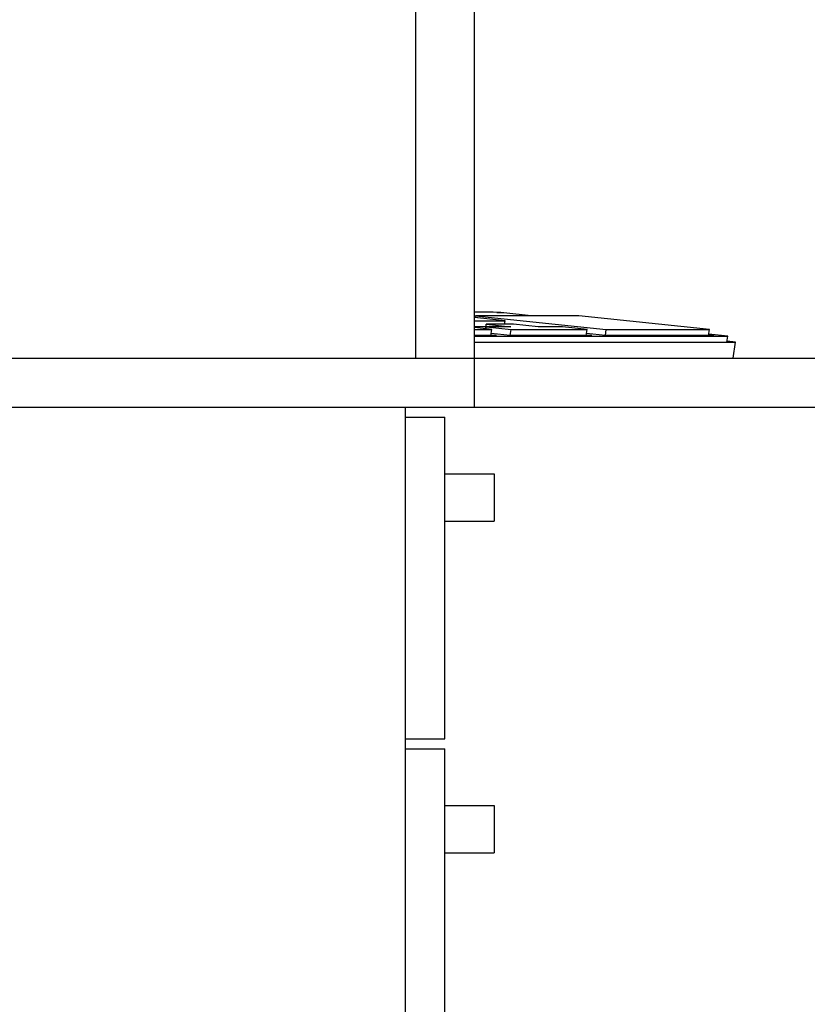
# Model space of a CAD drawing. Header units: millimetres. Extents: x -36478 to 31050, y -14815 to 11827.
# Tile 654 of 656: x -2242 to -1842, y 3901 to 4402. Entities that reach past the tile are written whole.
import ezdxf

# ---------------------------------------------------------------- set-up
doc = ezdxf.new("R2010")
doc.units = ezdxf.units.MM
doc.header["$MEASUREMENT"] = 0
doc.linetypes.add('Wipeout_Contour', pattern=[1000, 0, -1000])
for name, color, linetype in [('Nové_Interiér - nábytek', 7, 'Continuous'), ('Nové_Kóty - SP', 7, 'Continuous'), ('Nové_Výplně - Povrchové', 7, 'Continuous')]:
    doc.layers.add(name, color=color, linetype=linetype)
doc.styles.add('GENEROVANÝ_STYL_2', font='txt')
doc.dimstyles.new('GENEROVANÝ_STYL__1', dxfattribs={"dimtxt": 125, "dimasz": 190, "dimexe": 0.18, "dimexo": 300, "dimgap": 0, "dimtad": 1, "dimdec": 0, "dimzin": 0, "dimdsep": 46, "dimtxsty": 'GENEROVANÝ_STYL_2', "dimblk": 'ARROWHEAD_6', "dimblk1": 'ARROWHEAD_6', "dimblk2": 'ARROWHEAD_6', "dimcen": 0.09, "dimclrd": 1, "dimclre": 1, "dimclrt": 1, "dimazin": 0, "dimtfac": 1, "dimtdec": 4, "dimtmove": 0, "dimatfit": 3, "dimfxl": 1, "dimtolj": 1, "dimtzin": 0, "dimarcsym": 0})

# ---------------------------------------------------------------- blocks, each defined once
blk = doc.blocks.new('*D6333')
at = {"layer": 'Nové_Kóty - SP', "color": 1, "linetype": 'Continuous', "lineweight": 25}
for p, q in [((1592.49, 10900.32), (1592.49, 11050.32)), ((1692.49, 10800.32), (1492.49, 11000.32)), ((1779.99, 10900.32), (1292.49, 10900.32)), ((1592.49, 200), (1592.49, 10900.32)), ((1492.49, 300), (1692.49, 100)), ((1779.99, 200), (1292.49, 200)), ((1592.49, -398.51), (1592.49, 200))]:
    blk.add_line(p, q, dxfattribs=at)
at = {"layer": 'Nové_Kóty - SP', "color": 1, "lineweight": 25, "insert": (1567.49, 5289.02), "char_height": 125, "attachment_point": 7, "rotation": 90, "style": 'GENEROVANÝ_STYL_2'}
blk.add_mtext('\\A1;{\\pql;\\fArial|b0|i0|c0|p38;10\xa0700}', dxfattribs=at)
blk = doc.blocks.new('ARROWHEAD_6')
at = {"color": 0, "linetype": 'Continuous', "lineweight": 0}
for p, q in [((-0.5, -0.5), (0.5, 0.5)), ((0, 0), (-1, 0))]:
    blk.add_line(p, q, dxfattribs=at)
blk = doc.blocks.new('*D6426')
at = {"layer": 'Nové_Kóty - SP', "color": 1, "linetype": 'Continuous', "lineweight": 25}
for p, q in [((-3281.3, 5680), (-3081.3, 5480)), ((-2993.8, 5580), (-3481.3, 5580)), ((-3181.3, 3480), (-3181.3, 5580)), ((-3281.3, 3580), (-3081.3, 3380)), ((-2881.3, 3480), (-3368.8, 3480))]:
    blk.add_line(p, q, dxfattribs=at)
at = {"layer": 'Nové_Kóty - SP', "color": 1, "lineweight": 25, "insert": (-3206.3, 4316.29), "char_height": 125, "attachment_point": 7, "rotation": 90, "style": 'GENEROVANÝ_STYL_2'}
blk.add_mtext('\\A1;{\\pql;\\fArial|b0|i0|c0|p38;2\xa0100}', dxfattribs=at)
blk = doc.blocks.new('*D6432')
at = {"layer": 'Nové_Kóty - SP', "color": 1, "linetype": 'Continuous', "lineweight": 25}
for p, q in [((-4619.03, 6279.62), (-4819.03, 6479.62)), ((-4419.03, 6379.62), (-4906.53, 6379.62)), ((-4719.03, 3480), (-4719.03, 6379.62)), ((-4819.03, 3580), (-4619.03, 3380)), ((-4419.03, 3480), (-4906.53, 3480))]:
    blk.add_line(p, q, dxfattribs=at)
at = {"layer": 'Nové_Kóty - SP', "color": 1, "lineweight": 25, "char_height": 125, "attachment_point": 7, "rotation": 90, "style": 'GENEROVANÝ_STYL_2'}
for s, insert in [('\\A1;{\\pql;\\fArial|b0|i0|c0|p38;100}', (-4744.03, 5995.04)), ('\\A1;{\\pql;\\fArial|b0|i0|c0|p38;2\xa0900}', (-4744.03, 4573.81))]:
    blk.add_mtext(s, dxfattribs=dict(at, insert=insert))
blk = doc.blocks.new('*D6441')
at = {"layer": 'Nové_Kóty - SP', "color": 1, "linetype": 'Continuous', "lineweight": 25}
for p, q in [((-2766.08, 6230), (-2766.08, 6380)), ((-2666.08, 6130), (-2866.08, 6330)), ((-2466.08, 6230), (-2953.58, 6230)), ((-2766.08, 3480), (-2766.08, 6230)), ((-2866.08, 3580), (-2666.08, 3380)), ((-2666.08, 3330.35), (-2866.08, 3530.35)), ((-2466.08, 3480), (-2953.58, 3480))]:
    blk.add_line(p, q, dxfattribs=at)
at = {"layer": 'Nové_Kóty - SP', "color": 1, "lineweight": 25, "char_height": 125, "attachment_point": 7, "rotation": 90, "style": 'GENEROVANÝ_STYL_2'}
for s, insert in [('\\A1;{\\pql;\\fArial|b0|i0|c0|p38;2\xa0750}', (-2791.08, 4641.29)), ('\\A1;{\\pql;\\fArial|b0|i0|c0|p38;50}', (-2613.27, 3511.34))]:
    blk.add_mtext(s, dxfattribs=dict(at, insert=insert))

msp = doc.modelspace()

# ---------------------------------------------------------------- wipeouts: each hides what was drawn before it
at = {"color": 254, "linetype": 'Wipeout_Contour', "lineweight": 0, "ltscale": 28199.849482}
msp.add_wipeout([(-2011, 4250.57), (-2010.55, 4250.53), (-2010.46, 4251.53), (-1982.03, 4251.53), (-1995.97, 4252.98), (-2011, 4252.98)], dxfattribs=at).dxf.layer = 'Nové_Výplně - Povrchové'
at = {"color": 254, "linetype": 'Wipeout_Contour', "lineweight": 0, "ltscale": 18786.54975}
msp.add_wipeout([(-2005.14, 4245.83), (-2011, 4245.83), (-2011, 4245.53), (-2005.25, 4244.94)], dxfattribs=at).dxf.layer = 'Nové_Výplně - Povrchové'
at = {"color": 254, "linetype": 'Wipeout_Contour', "lineweight": 0, "ltscale": 19265.50189}
msp.add_wipeout([(-2611, 4205), (-2011, 4205), (-2011, 4230), (-2611, 4230)], dxfattribs=at).dxf.layer = 'Nové_Výplně - Povrchové'

# ---------------------------------------------------------------- next in the draw order: wipeouts: each hides what was drawn before it
at = {"color": 254, "linetype": 'Wipeout_Contour', "lineweight": 0, "ltscale": 32908.64445}
msp.add_wipeout([(-2003.03, 4253.35), (-2011, 4253.35), (-2011, 4252.98), (-1995.97, 4252.98), (-1997.59, 4253.12), (-1999.5, 4253.24), (-2001.41, 4253.32)], dxfattribs=at).dxf.layer = 'Nové_Výplně - Povrchové'
at = {"color": 254, "linetype": 'Wipeout_Contour', "lineweight": 0, "ltscale": 18165.87899}
msp.add_wipeout([(-2011, 4205), (-1293.19, 4205), (-1287.63, 4230), (-2011, 4230)], dxfattribs=at).dxf.layer = 'Nové_Výplně - Povrchové'
at = {"color": 254, "linetype": 'Wipeout_Contour', "lineweight": 0, "ltscale": 18096.912871}
msp.add_wipeout([(-2611, 3530), (-2046, 3530), (-2046, 4205), (-2611, 4205)], dxfattribs=at).dxf.layer = 'Nové_Výplně - Povrchové'

# ---------------------------------------------------------------- next in the draw order: wipeouts: each hides what was drawn before it
at = {"color": 254, "linetype": 'Wipeout_Contour', "lineweight": 0, "ltscale": 18638.970852}
msp.add_wipeout([(-2011, 4230), (-1879.35, 4230), (-1878.08, 4238.08), (-2011, 4238.08)], dxfattribs=at).dxf.layer = 'Nové_Výplně - Povrchové'
at = {"color": 254, "linetype": 'Wipeout_Contour', "lineweight": 0, "ltscale": 18376.368488}
msp.add_wipeout([(-2046, 4036.25), (-2026, 4036.25), (-2026, 4200), (-2046, 4200)], dxfattribs=at).dxf.layer = 'Nové_Výplně - Povrchové'
at = {"color": 254, "linetype": 'Wipeout_Contour', "lineweight": 0, "ltscale": 17773.860447}
msp.add_wipeout([(-2046, 3867.5), (-2026, 3867.5), (-2026, 4031.25), (-2046, 4031.25)], dxfattribs=at).dxf.layer = 'Nové_Výplně - Povrchové'

# ---------------------------------------------------------------- next in the draw order: wipeouts: each hides what was drawn before it
at = {"color": 254, "linetype": 'Wipeout_Contour', "lineweight": 0, "ltscale": 23292.016119}
msp.add_wipeout([(-2011, 4238.08), (-1878.08, 4238.08), (-1882.43, 4238.53), (-1882.49, 4238.17), (-2011, 4238.17)], dxfattribs=at).dxf.layer = 'Nové_Výplně - Povrchové'
at = {"color": 254, "linetype": 'Wipeout_Contour', "lineweight": 0, "ltscale": 18520.224402}
msp.add_wipeout([(-2026, 4171.06), (-2026, 4167.55), (-2001, 4167.55), (-2001, 4171.06)], dxfattribs=at).dxf.layer = 'Nové_Výplně - Povrchové'
at = {"color": 254, "linetype": 'Wipeout_Contour', "lineweight": 0, "ltscale": 17914.800015}
msp.add_wipeout([(-2026, 4002.31), (-2026, 3998.8), (-2001, 3998.8), (-2001, 4002.31)], dxfattribs=at).dxf.layer = 'Nové_Výplně - Povrchové'

# ---------------------------------------------------------------- next in the draw order: wipeouts: each hides what was drawn before it
at = {"color": 254, "linetype": 'Wipeout_Contour', "lineweight": 0, "ltscale": 18662.238438}
msp.add_wipeout([(-2011, 4241.13), (-2011, 4238.17), (-1882.49, 4238.17), (-1882.02, 4241.13)], dxfattribs=at).dxf.layer = 'Nové_Výplně - Povrchové'
at = {"color": 254, "linetype": 'Wipeout_Contour', "lineweight": 0, "ltscale": 18498.617276}
msp.add_wipeout([(-2026, 4167.55), (-2026, 4159.06), (-2001, 4159.06), (-2001, 4167.55)], dxfattribs=at).dxf.layer = 'Nové_Výplně - Povrchové'
at = {"color": 254, "linetype": 'Wipeout_Contour', "lineweight": 0, "ltscale": 17893.367268}
msp.add_wipeout([(-2026, 3998.8), (-2026, 3990.31), (-2001, 3990.31), (-2001, 3998.8)], dxfattribs=at).dxf.layer = 'Nové_Výplně - Povrchové'

# ---------------------------------------------------------------- next in the draw order: wipeouts: each hides what was drawn before it
at = {"color": 254, "linetype": 'Wipeout_Contour', "lineweight": 0, "ltscale": 14069.787731}
msp.add_wipeout([(-2002.52, 4241.79), (-2002.57, 4241.5), (-1999.69, 4241.5)], dxfattribs=at).dxf.layer = 'Nové_Výplně - Povrchové'
at = {"color": 254, "linetype": 'Wipeout_Contour', "lineweight": 0, "ltscale": 14008.355811}
msp.add_wipeout([(-1954.1, 4241.5), (-1951.22, 4241.5), (-1954.06, 4241.79)], dxfattribs=at).dxf.layer = 'Nové_Výplně - Povrchové'
at = {"color": 254, "linetype": 'Wipeout_Contour', "lineweight": 0, "ltscale": 13931.203807}
msp.add_wipeout([(-1891.79, 4241.5), (-1888.91, 4241.5), (-1891.74, 4241.79)], dxfattribs=at).dxf.layer = 'Nové_Výplně - Povrchové'
at = {"color": 254, "linetype": 'Wipeout_Contour', "lineweight": 0, "ltscale": 18468.067949}
msp.add_wipeout([(-2026, 4159.06), (-2026, 4150.58), (-2001, 4150.58), (-2001, 4159.06)], dxfattribs=at).dxf.layer = 'Nové_Výplně - Povrchové'
at = {"color": 254, "linetype": 'Wipeout_Contour', "lineweight": 0, "ltscale": 17863.065393}
msp.add_wipeout([(-2026, 3990.31), (-2026, 3981.83), (-2001, 3981.83), (-2001, 3990.31)], dxfattribs=at).dxf.layer = 'Nové_Výplně - Povrchové'

# ---------------------------------------------------------------- next in the draw order: wipeouts: each hides what was drawn before it
at = {"color": 254, "linetype": 'Wipeout_Contour', "lineweight": 0, "ltscale": 65391.992163}
msp.add_wipeout([(-2011, 4241.13), (-1882.02, 4241.13), (-1891.69, 4242.14), (-1891.74, 4241.79), (-1888.91, 4241.5), (-1944.3, 4241.5), (-1953.95, 4242.5), (-1954.06, 4241.79), (-1951.22, 4241.5), (-1992.76, 4241.5), (-2002.41, 4242.5), (-2002.52, 4241.79), (-1999.69, 4241.5), (-2011, 4241.5)], dxfattribs=at).dxf.layer = 'Nové_Výplně - Povrchové'
at = {"color": 254, "linetype": 'Wipeout_Contour', "lineweight": 0, "ltscale": 18446.471814}
msp.add_wipeout([(-2026, 4150.58), (-2026, 4147.06), (-2001, 4147.06), (-2001, 4150.58)], dxfattribs=at).dxf.layer = 'Nové_Výplně - Povrchové'
at = {"color": 254, "linetype": 'Wipeout_Contour', "lineweight": 0, "ltscale": 17841.644829}
msp.add_wipeout([(-2026, 3981.83), (-2026, 3978.31), (-2001, 3978.31), (-2001, 3981.83)], dxfattribs=at).dxf.layer = 'Nové_Výplně - Povrchové'

# ---------------------------------------------------------------- next in the draw order: wipeouts: each hides what was drawn before it
at = {"color": 254, "linetype": 'Wipeout_Contour', "lineweight": 0, "ltscale": 18774.515518}
msp.add_wipeout([(-2002.09, 4244.61), (-2011, 4244.61), (-2011, 4241.5), (-2002.57, 4241.5)], dxfattribs=at).dxf.layer = 'Nové_Výplně - Povrchové'

# ---------------------------------------------------------------- next in the draw order: wipeouts: each hides what was drawn before it
at = {"color": 254, "linetype": 'Wipeout_Contour', "lineweight": 0, "ltscale": 14087.045004}
msp.add_wipeout([(-2002.09, 4244.61), (-2011, 4245.53), (-2011, 4244.61)], dxfattribs=at).dxf.layer = 'Nové_Výplně - Povrchové'

# ---------------------------------------------------------------- next in the draw order: wipeouts: each hides what was drawn before it
at = {"color": 254, "linetype": 'Wipeout_Contour', "lineweight": 0, "ltscale": 28177.632385}
msp.add_wipeout([(-1995.42, 4248.95), (-2011, 4248.95), (-2011, 4245.83), (-2005.14, 4245.83), (-2004.96, 4247.21), (-1995.62, 4247.21)], dxfattribs=at).dxf.layer = 'Nové_Výplně - Povrchové'

# ---------------------------------------------------------------- next in the draw order: wipeouts: each hides what was drawn before it
at = {"color": 254, "linetype": 'Wipeout_Contour', "lineweight": 0, "ltscale": 14096.62018}
msp.add_wipeout([(-1995.42, 4248.95), (-2011, 4250.57), (-2011, 4248.95)], dxfattribs=at).dxf.layer = 'Nové_Výplně - Povrchové'

# ---------------------------------------------------------------- next in the draw order: wipeouts: each hides what was drawn before it
at = {"color": 254, "linetype": 'Wipeout_Contour', "lineweight": 0, "ltscale": 51523.802999}
msp.add_wipeout([(-2010.46, 4251.53), (-2010.55, 4250.53), (-1995.42, 4248.95), (-1995.62, 4247.21), (-1991.11, 4247.21), (-1978.61, 4245.91), (-1966.18, 4245.91), (-1953.63, 4244.61), (-1953.95, 4242.5), (-1944.35, 4241.5), (-1943.87, 4244.61)], dxfattribs=at).dxf.layer = 'Nové_Výplně - Povrchové'

# ---------------------------------------------------------------- next in the draw order: wipeouts: each hides what was drawn before it
at = {"color": 254, "linetype": 'Wipeout_Contour', "lineweight": 0, "ltscale": 23290.874658}
msp.add_wipeout([(-1944.35, 4241.5), (-1944.3, 4241.5), (-1891.79, 4241.5), (-1891.31, 4244.61), (-1943.87, 4244.61)], dxfattribs=at).dxf.layer = 'Nové_Výplně - Povrchové'

# ---------------------------------------------------------------- next in the draw order: wipeouts: each hides what was drawn before it
at = {"color": 254, "linetype": 'Wipeout_Contour', "lineweight": 0, "ltscale": 18699.07309}
msp.add_wipeout([(-1957.9, 4251.53), (-2010.46, 4251.53), (-1943.87, 4244.61), (-1891.31, 4244.61)], dxfattribs=at).dxf.layer = 'Nové_Výplně - Povrchové'

# ---------------------------------------------------------------- next in the draw order: wipeouts: each hides what was drawn before it
at = {"color": 254, "linetype": 'Wipeout_Contour', "lineweight": 0, "ltscale": 28149.859532}
msp.add_wipeout([(-2005.03, 4244.91), (-2002.09, 4244.61), (-2002.41, 4242.5), (-1992.82, 4241.5), (-1992.34, 4244.61), (-2004.89, 4245.91)], dxfattribs=at).dxf.layer = 'Nové_Výplně - Povrchové'

# ---------------------------------------------------------------- next in the draw order: wipeouts: each hides what was drawn before it
at = {"color": 254, "linetype": 'Wipeout_Contour', "lineweight": 0, "ltscale": 23403.503856}
msp.add_wipeout([(-1992.82, 4241.5), (-1992.76, 4241.5), (-1954.1, 4241.5), (-1953.63, 4244.61), (-1992.34, 4244.61)], dxfattribs=at).dxf.layer = 'Nové_Výplně - Povrchové'

# ---------------------------------------------------------------- next in the draw order: wipeouts: each hides what was drawn before it
at = {"color": 254, "linetype": 'Wipeout_Contour', "lineweight": 0, "ltscale": 23470.467733}
msp.add_wipeout([(-2004.96, 4247.21), (-2005.25, 4244.94), (-2005.03, 4244.91), (-2004.89, 4245.91), (-1992.46, 4245.91)], dxfattribs=at).dxf.layer = 'Nové_Výplně - Povrchové'

# ---------------------------------------------------------------- next in the draw order: wipeouts: each hides what was drawn before it
at = {"color": 254, "linetype": 'Wipeout_Contour', "lineweight": 0, "ltscale": 37497.560585}
msp.add_wipeout([(-2004.89, 4245.91), (-1992.34, 4244.61), (-1953.63, 4244.61), (-1966.18, 4245.91), (-1978.61, 4245.91), (-1991.11, 4247.21), (-2004.96, 4247.21), (-1992.46, 4245.91)], dxfattribs=at).dxf.layer = 'Nové_Výplně - Povrchové'

# ---------------------------------------------------------------- next in the draw order: wipeouts: each hides what was drawn before it
at = {"color": 254, "linetype": 'Wipeout_Contour', "lineweight": 0, "ltscale": 41412.405678}
msp.add_wipeout([(-2011, 4630), (-2011, 4600), (-991.16, 4600), (-991.16, 4320.13), (-987.15, 4311.19), (-981.81, 4262.65), (-981.2, 4230), (-961.16, 4230), (-961.16, 4630)], dxfattribs=at).dxf.layer = 'Nové_Výplně - Povrchové'

# ---------------------------------------------------------------- next in the draw order: wipeouts: each hides what was drawn before it
at = {"color": 254, "linetype": 'Wipeout_Contour', "lineweight": 0, "ltscale": 142502.317111}
msp.add_wipeout([(-2011, 4600), (-2011, 4253.35), (-2003.03, 4253.35), (-2001.41, 4253.32), (-1999.5, 4253.24), (-1997.59, 4253.12), (-1995.97, 4252.98), (-1982.03, 4251.53), (-1957.9, 4251.53), (-1891.31, 4244.61), (-1891.69, 4242.14), (-1882.02, 4241.13), (-1882.43, 4238.53), (-1878.08, 4238.08), (-1879.35, 4230), (-1287.63, 4230), (-1280.37, 4262.65), (-1259.53, 4314.81), (-1233.8, 4344.53), (-1203.11, 4364.46), (-1169.78, 4374.71), (-1148.24, 4377.25), (-1136.65, 4378.51), (-1110.46, 4380), (-1080.75, 4378.51), (-1057.22, 4374.71), (-1037.84, 4367.98), (-1022.34, 4361.7), (-1001.42, 4343.02), (-991.16, 4320.13), (-991.16, 4600)], dxfattribs=at).dxf.layer = 'Nové_Výplně - Povrchové'

# ---------------------------------------------------------------- next in the draw order: wipeouts: each hides what was drawn before it
at = {"color": 254, "linetype": 'Wipeout_Contour', "lineweight": 0, "ltscale": 39916.21735}
msp.add_wipeout([(-2581, 4230), (-2551, 4230), (-2551, 4600), (-2041, 4600), (-2041, 4230), (-2011, 4230), (-2011, 4630), (-2581, 4630)], dxfattribs=at).dxf.layer = 'Nové_Výplně - Povrchové'

# ---------------------------------------------------------------- next in the draw order: wipeouts: each hides what was drawn before it
at = {"color": 254, "linetype": 'Wipeout_Contour', "lineweight": 0, "ltscale": 19928.877189}
msp.add_wipeout([(-2041, 4230), (-2041, 4600), (-2551, 4600), (-2551, 4230)], dxfattribs=at).dxf.layer = 'Nové_Výplně - Povrchové'

# ---------------------------------------------------------------- next in the draw order: wipeouts: each hides what was drawn before it
at = {"color": 254, "linetype": 'Wipeout_Contour', "lineweight": 0, "ltscale": 120221.199004}
msp.add_wipeout([(-3462.82, 4490), (-3435.73, 4490), (-3428.73, 4490), (-3428.73, 4470), (-3435.73, 4470), (-3462.82, 4470), (-3462.82, 3480.38), (-2611, 3480.38), (-2611, 4630), (-931.16, 4630), (-931.16, 4205), (-966.16, 4205), (-966.16, 3490), (-961.16, 3490), (-961.16, 3480.38), (-850.08, 3480.38), (-850.08, 4330), (-880.08, 4330), (-880.08, 4355), (-850.05, 4355), (-850.05, 6130), (-850.08, 6130), (-850.08, 6480), (-3462.82, 6480)], dxfattribs=at).dxf.layer = 'Nové_Výplně - Povrchové'

# ---------------------------------------------------------------- next in the draw order: linework, layer by layer
at = {"layer": 'Nové_Interiér - nábytek', "color": 1, "linetype": 'Continuous', "lineweight": 25}
for p, q in [((-2011, 4230), (-2011, 4630)), ((-2041, 4600), (-2041, 4230)), ((-2003.03, 4253.35), (-2011, 4253.35)), ((-1995.42, 4248.95), (-2011, 4250.57)), ((-2011, 4248.95), (-1995.42, 4248.95)), ((-2010.55, 4250.53), (-2010.46, 4251.53)), ((-2010.46, 4251.53), (-1943.87, 4244.61)), ((-1957.9, 4251.53), (-2010.46, 4251.53)), ((-2001.41, 4253.32), (-2003.03, 4253.35)), ((-1999.5, 4253.24), (-2001.41, 4253.32)), ((-1997.59, 4253.12), (-1999.5, 4253.24)), ((-1995.97, 4252.98), (-1997.59, 4253.12)), ((-1982.03, 4251.53), (-1995.97, 4252.98)), ((-1995.62, 4247.21), (-1995.42, 4248.95)), ((-1891.31, 4244.61), (-1957.9, 4251.53)), ((-2005.14, 4245.83), (-2011, 4245.83)), ((-2002.09, 4244.61), (-2011, 4245.53)), ((-2011, 4244.61), (-2002.09, 4244.61)), ((-2005.25, 4244.94), (-2004.96, 4247.21)), ((-2005.03, 4244.91), (-2004.89, 4245.91)), ((-1991.11, 4247.21), (-2004.96, 4247.21)), ((-2004.96, 4247.21), (-1992.46, 4245.91)), ((-2004.89, 4245.91), (-1992.34, 4244.61)), ((-1992.46, 4245.91), (-2004.89, 4245.91)), ((-2002.57, 4241.5), (-2002.09, 4244.61)), ((-1992.82, 4241.5), (-1992.34, 4244.61)), ((-1992.34, 4244.61), (-1953.63, 4244.61)), ((-1978.61, 4245.91), (-1991.11, 4247.21)), ((-1966.18, 4245.91), (-1978.61, 4245.91)), ((-1953.63, 4244.61), (-1966.18, 4245.91)), ((-1954.1, 4241.5), (-1953.63, 4244.61)), ((-1944.35, 4241.5), (-1943.87, 4244.61)), ((-1943.87, 4244.61), (-1891.31, 4244.61)), ((-1891.79, 4241.5), (-1891.31, 4244.61)), ((-1999.69, 4241.5), (-2011, 4241.5)), ((-2011, 4241.13), (-1882.02, 4241.13)), ((-2002.52, 4241.79), (-1999.69, 4241.5)), ((-1992.76, 4241.5), (-2002.41, 4242.5)), ((-1951.22, 4241.5), (-1992.76, 4241.5)), ((-1954.06, 4241.79), (-1951.22, 4241.5)), ((-1944.3, 4241.5), (-1953.95, 4242.5)), ((-1888.91, 4241.5), (-1944.3, 4241.5)), ((-1891.74, 4241.79), (-1888.91, 4241.5)), ((-1882.02, 4241.13), (-1891.69, 4242.14)), ((-1882.49, 4238.17), (-1882.02, 4241.13)), ((-1878.08, 4238.08), (-1882.43, 4238.53)), ((-2011, 4238.17), (-1882.49, 4238.17)), ((-2011, 4238.08), (-1878.08, 4238.08)), ((-1879.35, 4230), (-1878.08, 4238.08)), ((-2551, 4230), (-2041, 4230)), ((-2041, 4230), (-2011, 4230)), ((-2011, 4230), (-1287.63, 4230))]:
    msp.add_line(p, q, dxfattribs=at)

# ---------------------------------------------------------------- next in the draw order: wipeouts: each hides what was drawn before it
at = {"color": 254, "linetype": 'Wipeout_Contour', "lineweight": 0, "ltscale": 409283.539045}
msp.add_wipeout([(-2046, 4205), (-2046, 4200), (-2026, 4200), (-2026, 4171.06), (-2001, 4171.06), (-2001, 4147.06), (-2026, 4147.06), (-2026, 4036.25), (-2046, 4036.25), (-2046, 4031.25), (-2026, 4031.25), (-2026, 4002.31), (-2001, 4002.31), (-2001, 3978.31), (-2026, 3978.31), (-2026, 3867.5), (-2046, 3867.5), (-2046, 3862.5), (-2026, 3862.5), (-2026, 3833.56), (-2001, 3833.56), (-2001, 3809.56), (-2026, 3809.56), (-2026, 3698.75), (-2046, 3698.75), (-2046, 3693.75), (-2026, 3693.75), (-2026, 3664.81), (-2001, 3664.81), (-2001, 3640.81), (-2026, 3640.81), (-2026, 3530), (-2046, 3530), (-2046, 3480.38), (-1898.32, 3480.38), (-1907.39, 3487.32), (-1908.79, 3489.44), (-1912.28, 3505), (-1908.79, 3520.56), (-1907.39, 3522.68), (-1897.82, 3530), (-1887.17, 3530), (-1887.17, 3533), (-1893.87, 3533), (-1893.87, 3573), (-1884.18, 3573), (-1650.33, 3617.14), (-1641.72, 3619.88), (-1641.72, 3627.5), (-1651.79, 3627.5), (-1651.79, 3675), (-1661.85, 3675), (-1661.85, 3755), (-1671.91, 3755), (-1679.64, 3764.6), (-1872.9, 3754.53), (-1873.17, 3759.53), (-1683.51, 3769.4), (-1712.17, 3805), (-1712.17, 3808.52), (-1740.76, 3810.05), (-1759.35, 3812.47), (-1772.4, 3813.48), (-1792.28, 3816.51), (-1804.01, 3819.87), (-1823.07, 3828.66), (-1829.62, 3832.68), (-1830.88, 3834.71), (-1832.62, 3838.55), (-1836.75, 3842.13), (-1838.88, 3845.71), (-1842.48, 3859.53), (-1841.07, 3870.95), (-1834.99, 3880.14), (-1826.69, 3886.25), (-1820.61, 3888.41), (-1786.95, 3892.28), (-1776.13, 3893.69), (-1728.03, 3897.43), (-1723.37, 3897.7), (-1670.49, 3899.61), (-1661.85, 3899.7), (-1661.85, 3903.41), (-1706, 3906.52), (-1747.81, 3912.89), (-1760.35, 3916.36), (-1783.06, 3923.4), (-1809.49, 3939.06), (-1824.89, 3960.88), (-1830.45, 3999.55), (-1832.93, 4034.42), (-1832.45, 4068.65), (-1829.15, 4105.42), (-1823.13, 4147.9), (-1814.51, 4199.25), (-1813.5, 4205)], dxfattribs=at).dxf.layer = 'Nové_Výplně - Povrchové'

# ---------------------------------------------------------------- next in the draw order: linework, layer by layer
at = {"layer": 'Nové_Interiér - nábytek', "color": 1, "linetype": 'Continuous', "lineweight": 25}
for p, q in [((-2011, 4205), (-2011, 4230)), ((-2611, 4205), (-2046, 4205)), ((-2046, 4200), (-2046, 4205)), ((-2046, 4205), (-2011, 4205)), ((-2011, 4205), (-1293.19, 4205)), ((-2046, 4200), (-2026, 4200)), ((-2046, 4036.25), (-2046, 4200)), ((-2026, 4036.25), (-2026, 4200)), ((-2026, 4171.06), (-2001, 4171.06)), ((-2001, 4171.06), (-2001, 4167.55)), ((-2001, 4167.55), (-2001, 4159.06)), ((-2001, 4159.06), (-2001, 4150.58)), ((-2001, 4150.58), (-2001, 4147.06)), ((-2026, 4147.06), (-2001, 4147.06)), ((-2046, 4031.25), (-2046, 4036.25)), ((-2046, 4036.25), (-2026, 4036.25)), ((-2046, 4031.25), (-2026, 4031.25)), ((-2046, 3867.5), (-2046, 4031.25)), ((-2026, 3867.5), (-2026, 4031.25)), ((-2026, 4002.31), (-2001, 4002.31)), ((-2001, 4002.31), (-2001, 3998.8)), ((-2001, 3998.8), (-2001, 3990.31)), ((-2001, 3990.31), (-2001, 3981.83)), ((-2026, 3978.31), (-2001, 3978.31)), ((-2001, 3981.83), (-2001, 3978.31))]:
    msp.add_line(p, q, dxfattribs=at)

# ---------------------------------------------------------------- next in the draw order: dimensions: what is measured, and where the dimension line sits
at = {"layer": 'Nové_Kóty - SP', "color": 1, "linetype": 'Continuous', "lineweight": 25}
for base, p1, p2, picture, middle in [((1592.49, 10900.32), (-1010.08, 200), (-4354.78, 10900.32), '*D6333', (1504.99, 5551.37)), ((-4719.03, 6379.62), (-849.79, 3480), (-4695.76, 6379.62), '*D6432', (-4806.53, 4788.51)), ((-2766.08, 6230), (-849.79, 3480), (-849.79, 6230), '*D6441', (-2853.58, 4855.99)), ((-3181.3, 5580), (-849.79, 3480), (-3488.33, 5580), '*D6426', (-3268.8, 4530.99))]:
    dim = msp.add_linear_dim(base=base, p1=p1, p2=p2, angle=90, dimstyle='GENEROVANÝ_STYL__1', dxfattribs=at)
    dim.commit()
    dim.dimension.update_dxf_attribs({"geometry": picture, "text_midpoint": middle, "dimtype": 160, "text_rotation": 90})

doc.saveas('drawing.dxf')
